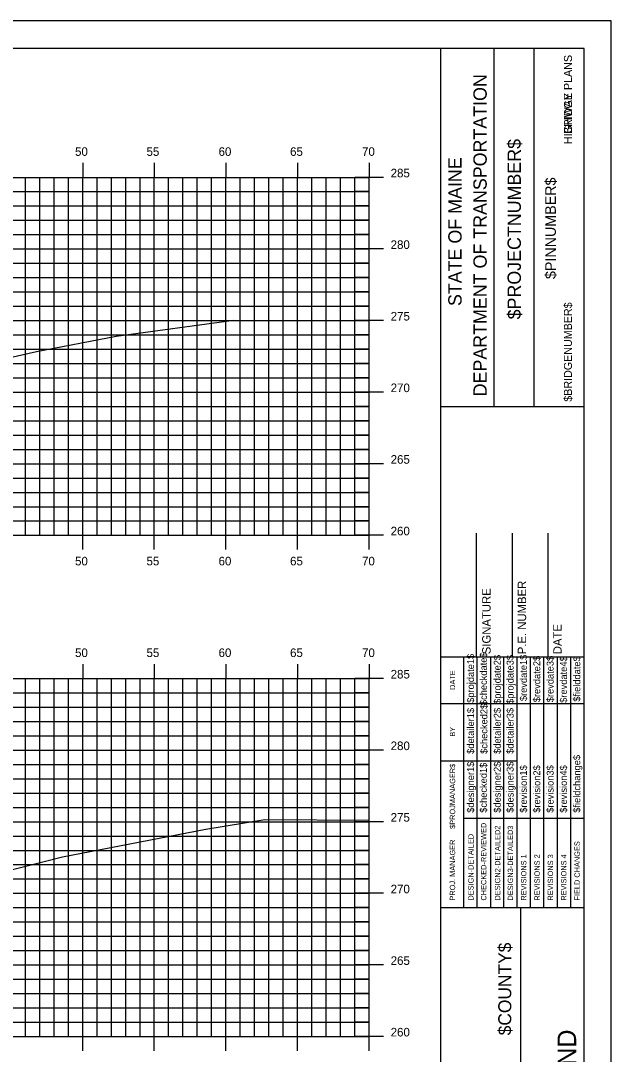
# Model space of a CAD drawing. Extents: x 1170543 to 1177585, y 609599 to 610623.
# Drawn here: x 1176733.3 to 1176774.5, y 609636.6 to 609708.8 of the extents above; entities that cross this region are included whole.
import ezdxf

# ---------------------------------------------------------------- set-up
doc = ezdxf.new("R2010")
doc.units = 0
for name, color, linetype in [('BORDER', 7, 'Continuous'), ('BRIDGE_TITLE', 7, 'Continuous'), ('H_V ANNOTATION', 7, 'Continuous'), ('HIGHWAY_TITLE', 7, 'Continuous'), ('MAJOR', 7, 'Continuous'), ('MINOR', 7, 'Continuous'), ('PLOT BOUNDARY', 7, 'Continuous'), ('S_Roadway_Centerline', 7, 'Continuous')]:
    doc.layers.add(name, color=color, linetype=linetype)

msp = doc.modelspace()

# ---------------------------------------------------------------- linework, layer by layer
at = {"layer": 'BORDER'}
for p, q in [((1176772.609, 609706.872), (1176612.609, 609706.872)), ((1176762.609, 609601.875), (1176762.609, 609706.875)), ((1176766.338, 609681.869), (1176766.338, 609706.869)), ((1176769.133, 609681.869), (1176769.133, 609706.869)), ((1176772.609, 609601.875), (1176772.609, 609706.875)), ((1176762.61, 609681.866), (1176772.609, 609681.866)), ((1176765.109, 609664.375), (1176765.109, 609673.023)), ((1176767.609, 609664.375), (1176767.609, 609673.023)), ((1176770.109, 609664.375), (1176770.109, 609673.023)), ((1176762.609, 609664.375), (1176772.609, 609664.375)), ((1176762.609, 609646.875), (1176772.609, 609646.875)), ((1176768.2, 609611.875), (1176768.2, 609646.875))]:
    msp.add_line(p, q, dxfattribs=at)
for points in [[(1176764.224, 609661.125), (1176764.224, 609664.375)], [(1176765.157, 609646.878), (1176765.157, 609664.375)], [(1176766.088, 609664.375), (1176766.088, 609646.878)], [(1176767.02, 609646.878), (1176767.02, 609664.375)], [(1176767.952, 609646.878), (1176767.952, 609664.375)], [(1176768.883, 609646.878), (1176768.883, 609664.375)], [(1176769.815, 609646.878), (1176769.815, 609664.375)], [(1176770.747, 609646.878), (1176770.747, 609664.375)], [(1176771.678, 609646.878), (1176771.678, 609664.375)], [(1176764.225, 609646.878), (1176764.225, 609663.669)], [(1176762.609, 609661.125), (1176772.609, 609661.125)], [(1176762.609, 609657.125), (1176764.225, 609657.125)], [(1176764.224, 609657.125), (1176767.951, 609657.125)], [(1176764.224, 609653.125), (1176772.609, 609653.125)]]:
    msp.add_lwpolyline(points, dxfattribs=at)
at = {"layer": 'MAJOR'}
for p, q in [((1176737.609, 609698.874), (1176737.609, 609697.872)), ((1176742.609, 609698.874), (1176742.609, 609697.872)), ((1176747.609, 609698.874), (1176747.609, 609697.872)), ((1176752.609, 609698.874), (1176752.609, 609697.872)), ((1176757.609, 609698.874), (1176757.609, 609697.872)), ((1176617.609, 609697.872), (1176757.609, 609697.872)), ((1176617.609, 609697.872), (1176757.609, 609697.872)), ((1176737.609, 609672.872), (1176737.609, 609697.872)), ((1176742.609, 609672.872), (1176742.609, 609697.872)), ((1176747.609, 609672.872), (1176747.609, 609697.872)), ((1176752.609, 609672.872), (1176752.609, 609697.872)), ((1176758.611, 609697.872), (1176756.607, 609697.872)), ((1176757.609, 609672.872), (1176757.609, 609697.872)), ((1176757.609, 609672.872), (1176757.609, 609697.872)), ((1176617.609, 609692.872), (1176757.609, 609692.872)), ((1176758.611, 609692.872), (1176756.607, 609692.872)), ((1176617.609, 609687.872), (1176757.609, 609687.872)), ((1176758.611, 609687.872), (1176756.607, 609687.872)), ((1176617.609, 609682.872), (1176757.609, 609682.872)), ((1176758.611, 609682.872), (1176756.607, 609682.872)), ((1176617.609, 609677.872), (1176757.609, 609677.872)), ((1176758.611, 609677.872), (1176756.607, 609677.872)), ((1176617.609, 609672.872), (1176757.609, 609672.872)), ((1176617.609, 609672.872), (1176757.609, 609672.872)), ((1176737.609, 609671.87), (1176737.609, 609672.872)), ((1176742.609, 609671.87), (1176742.609, 609672.872)), ((1176747.609, 609671.87), (1176747.609, 609672.872)), ((1176752.609, 609671.87), (1176752.609, 609672.872)), ((1176758.611, 609672.872), (1176756.607, 609672.872)), ((1176757.609, 609671.87), (1176757.609, 609672.872)), ((1176737.609, 609663.874), (1176737.609, 609662.872)), ((1176742.609, 609663.874), (1176742.609, 609662.872)), ((1176747.609, 609663.874), (1176747.609, 609662.872)), ((1176752.609, 609663.874), (1176752.609, 609662.872)), ((1176757.609, 609663.874), (1176757.609, 609662.872)), ((1176617.609, 609662.872), (1176757.609, 609662.872)), ((1176617.609, 609662.872), (1176757.609, 609662.872)), ((1176737.609, 609637.872), (1176737.609, 609662.872)), ((1176742.609, 609637.872), (1176742.609, 609662.872)), ((1176747.609, 609637.872), (1176747.609, 609662.872)), ((1176752.609, 609637.872), (1176752.609, 609662.872)), ((1176758.611, 609662.872), (1176756.607, 609662.872)), ((1176757.609, 609637.872), (1176757.609, 609662.872)), ((1176757.609, 609637.872), (1176757.609, 609662.872)), ((1176617.609, 609657.872), (1176757.609, 609657.872)), ((1176758.611, 609657.872), (1176756.607, 609657.872)), ((1176617.609, 609652.872), (1176757.609, 609652.872)), ((1176758.611, 609652.872), (1176756.607, 609652.872)), ((1176617.609, 609647.872), (1176757.609, 609647.872)), ((1176758.611, 609647.872), (1176756.607, 609647.872)), ((1176617.609, 609642.872), (1176757.609, 609642.872)), ((1176758.611, 609642.872), (1176756.607, 609642.872)), ((1176617.609, 609637.872), (1176757.609, 609637.872)), ((1176617.609, 609637.872), (1176757.609, 609637.872)), ((1176737.609, 609636.87), (1176737.609, 609637.872)), ((1176742.609, 609636.87), (1176742.609, 609637.872)), ((1176747.609, 609636.87), (1176747.609, 609637.872)), ((1176752.609, 609636.87), (1176752.609, 609637.872)), ((1176758.611, 609637.872), (1176756.607, 609637.872)), ((1176757.609, 609636.87), (1176757.609, 609637.872))]:
    msp.add_line(p, q, dxfattribs=at)
at = {"layer": 'MINOR'}
for p, q in [((1176733.609, 609672.872), (1176733.609, 609697.872)), ((1176734.609, 609672.872), (1176734.609, 609697.872)), ((1176735.609, 609672.872), (1176735.609, 609697.872)), ((1176736.609, 609672.872), (1176736.609, 609697.872)), ((1176738.609, 609672.872), (1176738.609, 609697.872)), ((1176739.609, 609672.872), (1176739.609, 609697.872)), ((1176740.609, 609672.872), (1176740.609, 609697.872)), ((1176741.609, 609672.872), (1176741.609, 609697.872)), ((1176743.609, 609672.872), (1176743.609, 609697.872)), ((1176744.609, 609672.872), (1176744.609, 609697.872)), ((1176745.609, 609672.872), (1176745.609, 609697.872)), ((1176746.609, 609672.872), (1176746.609, 609697.872)), ((1176748.609, 609672.872), (1176748.609, 609697.872)), ((1176749.609, 609672.872), (1176749.609, 609697.872)), ((1176750.609, 609672.872), (1176750.609, 609697.872)), ((1176751.609, 609672.872), (1176751.609, 609697.872)), ((1176753.609, 609672.872), (1176753.609, 609697.872)), ((1176754.609, 609672.872), (1176754.609, 609697.872)), ((1176755.609, 609672.872), (1176755.609, 609697.872)), ((1176756.609, 609672.872), (1176756.609, 609697.872)), ((1176617.609, 609696.872), (1176757.609, 609696.872)), ((1176757.609, 609696.872), (1176756.607, 609696.872)), ((1176617.609, 609695.872), (1176757.609, 609695.872)), ((1176757.609, 609695.872), (1176756.607, 609695.872)), ((1176617.609, 609694.872), (1176757.609, 609694.872)), ((1176757.609, 609694.872), (1176756.607, 609694.872)), ((1176617.609, 609693.872), (1176757.609, 609693.872)), ((1176757.609, 609693.872), (1176756.607, 609693.872)), ((1176617.609, 609691.872), (1176757.609, 609691.872)), ((1176757.609, 609691.872), (1176756.607, 609691.872)), ((1176617.609, 609690.872), (1176757.609, 609690.872)), ((1176757.609, 609690.872), (1176756.607, 609690.872)), ((1176617.609, 609689.872), (1176757.609, 609689.872)), ((1176757.609, 609689.872), (1176756.607, 609689.872)), ((1176617.609, 609688.872), (1176757.609, 609688.872)), ((1176757.609, 609688.872), (1176756.607, 609688.872)), ((1176617.609, 609686.872), (1176757.609, 609686.872)), ((1176757.609, 609686.872), (1176756.607, 609686.872)), ((1176617.609, 609685.872), (1176757.609, 609685.872)), ((1176757.609, 609685.872), (1176756.607, 609685.872)), ((1176617.609, 609684.872), (1176757.609, 609684.872)), ((1176757.609, 609684.872), (1176756.607, 609684.872)), ((1176617.609, 609683.872), (1176757.609, 609683.872)), ((1176757.609, 609683.872), (1176756.607, 609683.872)), ((1176617.609, 609681.872), (1176757.609, 609681.872)), ((1176757.609, 609681.872), (1176756.607, 609681.872)), ((1176617.609, 609680.872), (1176757.609, 609680.872)), ((1176757.609, 609680.872), (1176756.607, 609680.872)), ((1176617.609, 609679.872), (1176757.609, 609679.872)), ((1176757.609, 609679.872), (1176756.607, 609679.872)), ((1176617.609, 609678.872), (1176757.609, 609678.872)), ((1176757.609, 609678.872), (1176756.607, 609678.872)), ((1176617.609, 609676.872), (1176757.609, 609676.872)), ((1176757.609, 609676.872), (1176756.607, 609676.872)), ((1176617.609, 609675.872), (1176757.609, 609675.872)), ((1176757.609, 609675.872), (1176756.607, 609675.872)), ((1176617.609, 609674.872), (1176757.609, 609674.872)), ((1176757.609, 609674.872), (1176756.607, 609674.872)), ((1176617.609, 609673.872), (1176757.609, 609673.872)), ((1176757.609, 609673.872), (1176756.607, 609673.872)), ((1176733.609, 609637.872), (1176733.609, 609662.872)), ((1176734.609, 609637.872), (1176734.609, 609662.872)), ((1176735.609, 609637.872), (1176735.609, 609662.872)), ((1176736.609, 609637.872), (1176736.609, 609662.872)), ((1176738.609, 609637.872), (1176738.609, 609662.872)), ((1176739.609, 609637.872), (1176739.609, 609662.872)), ((1176740.609, 609637.872), (1176740.609, 609662.872)), ((1176741.609, 609637.872), (1176741.609, 609662.872)), ((1176743.609, 609637.872), (1176743.609, 609662.872)), ((1176744.609, 609637.872), (1176744.609, 609662.872)), ((1176745.609, 609637.872), (1176745.609, 609662.872)), ((1176746.609, 609637.872), (1176746.609, 609662.872)), ((1176748.609, 609637.872), (1176748.609, 609662.872)), ((1176749.609, 609637.872), (1176749.609, 609662.872)), ((1176750.609, 609637.872), (1176750.609, 609662.872)), ((1176751.609, 609637.872), (1176751.609, 609662.872)), ((1176753.609, 609637.872), (1176753.609, 609662.872)), ((1176754.609, 609637.872), (1176754.609, 609662.872)), ((1176755.609, 609637.872), (1176755.609, 609662.872)), ((1176756.609, 609637.872), (1176756.609, 609662.872)), ((1176617.609, 609661.872), (1176757.609, 609661.872)), ((1176757.609, 609661.872), (1176756.607, 609661.872)), ((1176617.609, 609660.872), (1176757.609, 609660.872)), ((1176757.609, 609660.872), (1176756.607, 609660.872)), ((1176617.609, 609659.872), (1176757.609, 609659.872)), ((1176757.609, 609659.872), (1176756.607, 609659.872)), ((1176617.609, 609658.872), (1176757.609, 609658.872)), ((1176757.609, 609658.872), (1176756.607, 609658.872)), ((1176617.609, 609656.872), (1176757.609, 609656.872)), ((1176757.609, 609656.872), (1176756.607, 609656.872)), ((1176617.609, 609655.872), (1176757.609, 609655.872)), ((1176757.609, 609655.872), (1176756.607, 609655.872)), ((1176617.609, 609654.872), (1176757.609, 609654.872)), ((1176757.609, 609654.872), (1176756.607, 609654.872)), ((1176617.609, 609653.872), (1176757.609, 609653.872)), ((1176757.609, 609653.872), (1176756.607, 609653.872)), ((1176617.609, 609651.872), (1176757.609, 609651.872)), ((1176757.609, 609651.872), (1176756.607, 609651.872)), ((1176617.609, 609650.872), (1176757.609, 609650.872)), ((1176757.609, 609650.872), (1176756.607, 609650.872)), ((1176617.609, 609649.872), (1176757.609, 609649.872)), ((1176757.609, 609649.872), (1176756.607, 609649.872)), ((1176617.609, 609648.872), (1176757.609, 609648.872)), ((1176757.609, 609648.872), (1176756.607, 609648.872)), ((1176617.609, 609646.872), (1176757.609, 609646.872)), ((1176757.609, 609646.872), (1176756.607, 609646.872)), ((1176617.609, 609645.872), (1176757.609, 609645.872)), ((1176757.609, 609645.872), (1176756.607, 609645.872)), ((1176617.609, 609644.872), (1176757.609, 609644.872)), ((1176757.609, 609644.872), (1176756.607, 609644.872)), ((1176617.609, 609643.872), (1176757.609, 609643.872)), ((1176757.609, 609643.872), (1176756.607, 609643.872)), ((1176617.609, 609641.872), (1176757.609, 609641.872)), ((1176757.609, 609641.872), (1176756.607, 609641.872)), ((1176617.609, 609640.872), (1176757.609, 609640.872)), ((1176757.609, 609640.872), (1176756.607, 609640.872)), ((1176617.609, 609639.872), (1176757.609, 609639.872)), ((1176757.609, 609639.872), (1176756.607, 609639.872)), ((1176617.609, 609638.872), (1176757.609, 609638.872)), ((1176757.609, 609638.872), (1176756.607, 609638.872))]:
    msp.add_line(p, q, dxfattribs=at)
at = {"layer": 'PLOT BOUNDARY'}
msp.add_lwpolyline([(1176604.516, 609598.813), (1176774.516, 609598.813), (1176774.516, 609708.813), (1176604.516, 609708.813)], close=True, dxfattribs=at)
at = {"layer": 'S_Roadway_Centerline'}
for points in [[(1176691.161, 609687.493), (1176693.061, 609687.446), (1176696.167, 609687.36), (1176698.061, 609687.308), (1176701.174, 609687.202), (1176703.061, 609687.136), (1176703.983, 609687.052), (1176705.135, 609686.959), (1176705.378, 609686.93), (1176708.034, 609686.754), (1176714.975, 609685.058), (1176723.161, 609683.179), (1176728.035, 609684.275), (1176734.391, 609685.712), (1176739.942, 609686.777), (1176748.163, 609687.896), (1176757.609, 609687.861)], [(1176691.177, 609651.697), (1176693.082, 609651.654), (1176696.169, 609651.564), (1176698.082, 609651.51), (1176701.16, 609651.404), (1176704.218, 609651.259), (1176705.573, 609651.169), (1176705.783, 609651.139), (1176708.544, 609650.868), (1176715.36, 609649.269), (1176723.559, 609647.388), (1176730.396, 609648.94), (1176736.19, 609650.418), (1176746.195, 609652.34), (1176750.321, 609653.033), (1176757.609, 609652.988)]]:
    msp.add_lwpolyline(points, dxfattribs=at)

# ---------------------------------------------------------------- texts
at = {"layer": 'BORDER'}
for s, height, p in [('DEPARTMENT OF TRANSPORTATION', 0.93176, (1176765.816, 609682.578)), ('$PROJECTNUMBER$', 0.93176, (1176768.201, 609687.951)), ('STATE OF MAINE', 0.93176, (1176764.064, 609688.884)), ('$PINNUMBER$', 0.74527, (1176770.646, 609690.769)), ('P.E. NUMBER', 0.59055, (1176768.57, 609664.567)), ('SIGNATURE', 0.5906, (1176766.09, 609664.567)), ('DATE', 0.5906, (1176771.05, 609664.567)), ('$projdate1$', 0.48455, (1176764.932, 609661.176)), ('$checkdate$', 0.48455, (1176765.826, 609661.018)), ('$projdate2$', 0.48455, (1176766.795, 609661.097)), ('$projdate3$', 0.48455, (1176767.69, 609661.097)), ('$revdate1$', 0.4845, (1176768.621, 609661.294)), ('$revdate2$', 0.4845, (1176769.553, 609661.215)), ('$revdate3$', 0.4845, (1176770.485, 609661.215)), ('$revdate4$', 0.4845, (1176771.417, 609661.176)), ('$fielddate$', 0.48455, (1176772.348, 609661.254)), ('DATE', 0.3714, (1176763.613, 609662.081)), ('$detailer1$', 0.48455, (1176764.932, 609657.61)), ('$checked2$', 0.4845, (1176765.864, 609657.61)), ('$detailer2$', 0.48455, (1176766.795, 609657.61)), ('$detailer3$', 0.48455, (1176767.69, 609657.61)), ('BY', 0.3714, (1176763.613, 609658.81)), ('$fieldchange$', 0.48455, (1176772.348, 609653.498)), ('$PROJMANAGER$', 0.37275, (1176763.613, 609652.37)), ('$designer1$', 0.48455, (1176764.932, 609653.498)), ('$checked1$', 0.4845, (1176765.826, 609653.498)), ('$designer2$', 0.48455, (1176766.795, 609653.498)), ('$designer3$', 0.48455, (1176767.69, 609653.498)), ('$revision1$', 0.48455, (1176768.621, 609653.498)), ('$revision2$', 0.48455, (1176769.553, 609653.498)), ('$revision3$', 0.48455, (1176770.485, 609653.498)), ('$revision4$', 0.48455, (1176771.417, 609653.498)), ('CHECKED-REVIEWED', 0.37275, (1176765.79, 609647.363)), ('DESIGN2-DETAILED2', 0.37275, (1176766.759, 609647.363)), ('DESIGN3-DETAILED3', 0.37275, (1176767.653, 609647.363)), ('PROJ. MANAGER', 0.37275, (1176763.613, 609647.363)), ('DESIGN-DETAILED', 0.37275, (1176764.896, 609647.363)), ('FIELD CHANGES', 0.37275, (1176772.312, 609647.363)), ('REVISIONS 1', 0.37275, (1176768.585, 609647.363)), ('REVISIONS 2', 0.37275, (1176769.517, 609647.363)), ('REVISIONS 3', 0.37275, (1176770.448, 609647.363)), ('REVISIONS 4', 0.37275, (1176771.38, 609647.363)), ('DIVERSION I-95 SOUTHBOUND', 1.30428, (1176772.063, 609612.385))]:
    msp.add_text(s, height=height, rotation=90, dxfattribs=at).set_placement(p)
at = {"layer": 'BRIDGE_TITLE'}
for s, height, p in [('BRIDGE PLANS', 0.55901, (1176771.767, 609700.897)), ('$BRIDGENUMBER$', 0.55901, (1176771.767, 609682.203)), ('$COUNTY$', 0.9072, (1176767.529, 609637.954))]:
    msp.add_text(s, height=height, rotation=90, dxfattribs=at).set_placement(p)
at = {"layer": 'H_V ANNOTATION'}
for s, p in [('50', (1176737.074, 609699.372)), ('55', (1176742.066, 609699.372)), ('60', (1176747.095, 609699.372)), ('65', (1176752.087, 609699.372)), ('70', (1176757.111, 609699.372)), ('285', (1176759.109, 609697.872)), ('280', (1176759.109, 609692.872)), ('275', (1176759.109, 609687.872)), ('270', (1176759.109, 609682.872)), ('265', (1176759.109, 609677.872)), ('260', (1176759.109, 609672.872)), ('50', (1176737.074, 609670.772)), ('55', (1176742.066, 609670.772)), ('60', (1176747.095, 609670.772)), ('65', (1176752.087, 609670.772)), ('70', (1176757.111, 609670.772)), ('50', (1176737.074, 609664.372)), ('55', (1176742.066, 609664.372)), ('60', (1176747.095, 609664.372)), ('65', (1176752.087, 609664.372)), ('70', (1176757.111, 609664.372)), ('285', (1176759.109, 609662.872)), ('280', (1176759.109, 609657.872)), ('275', (1176759.109, 609652.872)), ('270', (1176759.109, 609647.872)), ('265', (1176759.109, 609642.872)), ('260', (1176759.109, 609637.872))]:
    msp.add_text(s, height=0.6, dxfattribs=at).set_placement(p)
at = {"layer": 'HIGHWAY_TITLE'}
msp.add_text('HIGHWAY PLANS', height=0.55901, rotation=90, dxfattribs=at).set_placement((1176771.767, 609700.188))

doc.saveas('drawing.dxf')
